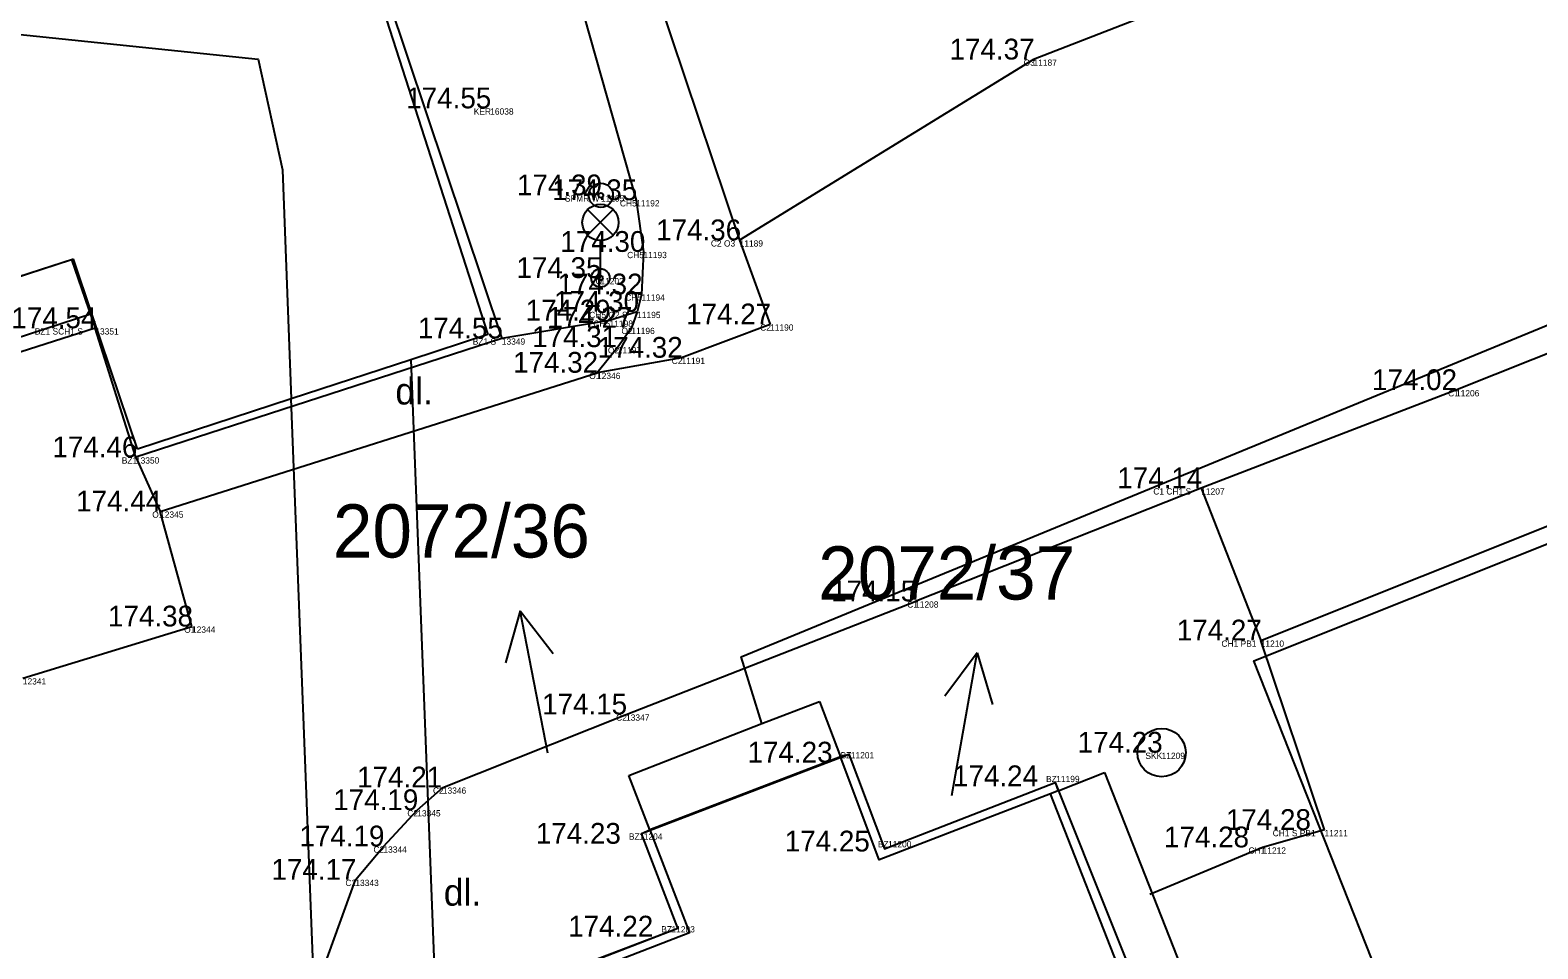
# Model space of a CAD drawing. Extents: x -566117 to -565580, y -1202428 to -1201938.
# Drawn here: x -565682.18 to -565650.99, y -1202172.93 to -1202153.92 of the extents above; entities that cross this region are included whole.
import ezdxf

# ---------------------------------------------------------------- set-up
doc = ezdxf.new("R2010")
doc.units = 0
for name, color, linetype in [('(Construction)', 7, 'Continuous'), ('1029', 7, 'Continuous'), ('_0', 7, 'Continuous'), ('Bod', 7, 'Continuous'), ('BUOVY_NEMĚŘ', 7, 'Continuous'), ('CIZÍ_NADZEM', 7, 'Continuous'), ('Implicitní', 7, 'Continuous'), ('Kanalizace', 7, 'Continuous'), ('Katastr', 7, 'Continuous'), ('Kod', 7, 'Continuous'), ('Oplocení', 7, 'Continuous'), ('Osa komunikace', 7, 'Continuous'), ('POMOC_POPIS', 7, 'Continuous'), ('Výška', 7, 'Continuous'), ('Zpevněné plohy', 7, 'Continuous'), ('Číslo', 7, 'Continuous')]:
    doc.layers.add(name, color=color, linetype=linetype)

# ---------------------------------------------------------------- blocks, each defined once
blk = doc.blocks.new('1029$2')
at = {"layer": 'Katastr'}
for p, q in [((0, 3.001), (-0.501, 2)), ((0, 0), (0, 3.001)), ((0, 3.001), (0.501, 2))]:
    blk.add_line(p, q, dxfattribs=at)
blk = doc.blocks.new('A$C69D74C1E')
at = {"layer": 'Katastr'}
for p, q in [((383.65, -90.22), (380.1, -91.37)), ((384.03, -91.35), (383.65, -90.22)), ((392.22, -91.78), (390.63, -92.3)), ((390.63, -92.3), (388.15, -93.11)), ((390.63, -92.3), (392.79, -148.4)), ((388.15, -93.11), (384.97, -94.15)), ((390.03, -141.37), (388.15, -93.11)), ((397.89, -99.83), (399.08, -99.37)), ((399.08, -99.37), (399.52, -100.52)), ((395.14, -100.9), (397.89, -99.83)), ((399.52, -100.52), (395.57, -102.03)), ((399.52, -100.52), (399.69, -100.46)), ((395.57, -102.03), (395.14, -100.9)), ((403.96, -101.05), (404.02, -101.22)), ((404.02, -101.22), (404.98, -100.84)), ((405.78, -106.17), (403.86, -101.28)), ((395.4, -102.1), (395.57, -102.03))]:
    blk.add_line(p, q, dxfattribs=at)
for points in [[(369.3, -52.81), (376.71, -74.97), (378.62, -74.36), (385.86, -72.03), (392.22, -91.78)], [(397.89, -99.83), (397.46, -98.45), (446.91, -78.1)], [(417.61, -122.66), (408.07, -98.53), (445.72, -83.51), (455.52, -108.29)], [(371.07, -88.3), (379.35, -85.24), (387.47, -86.08), (387.97, -88.37), (388.15, -93.11)], [(384.97, -94.15), (384.03, -91.35), (380.47, -92.51), (373.21, -94.86)], [(404.02, -101.22), (403.86, -101.28), (400.32, -102.65), (399.52, -100.52)], [(399.69, -100.46), (400.43, -102.42), (403.96, -101.05)], [(404.98, -100.84), (406.9, -105.73), (405.94, -106.11)], [(392.62, -105.43), (396.15, -104.06), (395.4, -102.1)], [(395.57, -102.03), (396.39, -104.16), (392.85, -105.53), (392.68, -105.6)]]:
    blk.add_lwpolyline(points, dxfattribs=at)
at = {"layer": '1029'}
for p, rotation in [((393.46, -100.44), 11), ((401.82, -101.32), -10.000000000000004)]:
    blk.add_blockref('1029$2', p, dxfattribs=dict(at, rotation=rotation))
at = {"layer": 'Katastr'}
for s, p in [('2072/36', (389.015, -96.393)), ('2072/37', (399.055, -97.263))]:
    blk.add_text(s, height=1.1, dxfattribs=at).set_placement(p)
blk = doc.blocks.new('SPMR')
at = {"layer": '_0'}
for radius in [0.25, 0.05]:
    blk.add_circle((0, 0), radius, dxfattribs=at)
blk = doc.blocks.new('SAK')
at = {"layer": 'Kanalizace'}
blk.add_circle((0, 0), 0.5, dxfattribs=at)
blk = doc.blocks.new('LA')
at = {"layer": 'CIZÍ_NADZEM'}
for p, q in [((-0.265, 1.415), (0.265, 0.885)), ((-0.265, 0.885), (0.265, 1.415)), ((0, 0), (0, 0.775))]:
    blk.add_line(p, q, dxfattribs=at)
for centre, radius in [((0, 1.15), 0.375), ((0, 0), 0.19), ((0, 0), 0.05)]:
    blk.add_circle(centre, radius, dxfattribs=at)
blk = doc.blocks.new('POINT_DISPLAY')
at = {"layer": 'Implicitní'}
blk.add_line((0, 0), (0, 0), dxfattribs=at)

msp = doc.modelspace()

# ---------------------------------------------------------------- linework, layer by layer
at = {"layer": '(Construction)'}
msp.add_line((-565679.99, -1202162.76), (-565680.83, -1202160.09), dxfattribs=at)
msp.add_lwpolyline([(-565672.42, -1202160.3), (-565679.99, -1202162.76), (-565679.49, -1202163.88)], dxfattribs=at)
at = {"layer": 'BUOVY_NEMĚŘ'}
for points in [[(-565686.48, -1202142.5), (-565686.369, -1202142.819), (-565679.07, -1202140.47), (-565672.42, -1202160.3)], [(-565684.24, -1202160.99), (-565684.674, -1202159.758), (-565681.32, -1202158.67), (-565680.83, -1202160.09)], [(-565672.24, -1202173.82), (-565668.78, -1202172.5), (-565669.53, -1202170.54), (-565665.24, -1202168.9), (-565664.5, -1202170.86), (-565660.97, -1202169.49), (-565652.83, -1202189.87)]]:
    msp.add_lwpolyline(points, dxfattribs=at)
at = {"layer": 'Oplocení'}
msp.add_lwpolyline([(-565655.4, -1202170.47), (-565656.72, -1202166.55), (-565646.69, -1202162.54)], dxfattribs=at)
at = {"layer": 'Osa komunikace'}
msp.add_line((-565655.4, -1202170.47), (-565656.68, -1202170.83), dxfattribs=at)
at = {"layer": 'Zpevněné plohy'}
for p, q in [((-565669.22, -1202153.15), (-565667.5, -1202158.27)), ((-565670.72, -1202153.62), (-565669.64, -1202157.44)), ((-565658.72, -1202153.48), (-565661.42, -1202154.53)), ((-565661.42, -1202154.53), (-565667.5, -1202158.27)), ((-565669.64, -1202157.44), (-565669.49, -1202158.51)), ((-565667.5, -1202158.27), (-565666.87, -1202160.01)), ((-565669.49, -1202158.51), (-565669.53, -1202159.39)), ((-565669.53, -1202159.39), (-565669.62, -1202159.75)), ((-565647.89, -1202159.46), (-565652.68, -1202161.37)), ((-565669.62, -1202159.75), (-565669.74, -1202160.08)), ((-565679.49, -1202163.88), (-565670.45, -1202161.01)), ((-565652.68, -1202161.37), (-565657.95, -1202163.4)), ((-565657.95, -1202163.4), (-565663.87, -1202165.74)), ((-565657.95, -1202163.4), (-565656.72, -1202166.55)), ((-565678.83, -1202166.26), (-565679.49, -1202163.88)), ((-565682.33, -1202167.33), (-565678.83, -1202166.26)), ((-565674.17, -1202170.06), (-565673.64, -1202169.59)), ((-565674.87, -1202170.81), (-565674.17, -1202170.06)), ((-565675.45, -1202171.5), (-565674.87, -1202170.81)), ((-565676.21, -1202173.62), (-565675.45, -1202171.5))]:
    msp.add_line(p, q, dxfattribs=at)
for points in [[(-565669.62, -1202159.75), (-565670.19, -1202159.93), (-565672.42, -1202160.3)], [(-565680.83, -1202160.09), (-565684.25, -1202161.18), (-565684.24, -1202160.99)], [(-565666.87, -1202160.01), (-565668.7, -1202160.7), (-565670.45, -1202161.01)], [(-565669.74, -1202160.08), (-565670.02, -1202160.48), (-565670.45, -1202161.01)], [(-565673.64, -1202169.59), (-565669.85, -1202168.08), (-565663.87, -1202165.74)], [(-565655.4, -1202170.47), (-565656.68, -1202170.83), (-565659.011, -1202171.802)]]:
    msp.add_lwpolyline(points, dxfattribs=at)

# ---------------------------------------------------------------- block references
at = {"layer": '_0'}
msp.add_blockref('SPMR', (-565670.37, -1202157.34), dxfattribs=at)
at = {"layer": 'Bod'}
for p in [(-565661.42, -1202154.53), (-565672.66, -1202155.54), (-565670.37, -1202157.34), (-565669.64, -1202157.44), (-565667.5, -1202158.27), (-565669.49, -1202158.51), (-565670.38, -1202159.05), (-565669.53, -1202159.39), (-565669.62, -1202159.75), (-565680.83, -1202160.09), (-565670.19, -1202159.93), (-565669.74, -1202160.08), (-565666.87, -1202160.01), (-565672.42, -1202160.3), (-565670.02, -1202160.48), (-565668.7, -1202160.7), (-565670.45, -1202161.01), (-565652.68, -1202161.37), (-565679.99, -1202162.76), (-565657.95, -1202163.4), (-565679.49, -1202163.88), (-565663.87, -1202165.74), (-565678.83, -1202166.26), (-565656.72, -1202166.55), (-565669.85, -1202168.08), (-565665.2, -1202168.86), (-565658.77, -1202168.87), (-565660.95, -1202169.35), (-565673.64, -1202169.59), (-565674.17, -1202170.06), (-565655.4, -1202170.47), (-565669.58, -1202170.54), (-565664.43, -1202170.7), (-565674.87, -1202170.81), (-565656.68, -1202170.83), (-565675.45, -1202171.5), (-565668.91, -1202172.46)]:
    msp.add_blockref('POINT_DISPLAY', p, dxfattribs=at)
at = {"layer": 'CIZÍ_NADZEM'}
msp.add_blockref('LA', (-565670.38, -1202159.05), dxfattribs=at)
at = {"layer": 'Implicitní'}
msp.add_blockref('A$C69D74C1E', (-566064.93, -1202068.44), dxfattribs=at)
at = {"layer": 'Kanalizace'}
msp.add_blockref('SAK', (-565658.77, -1202168.87), dxfattribs=at)

# ---------------------------------------------------------------- texts
at = {"layer": 'Kod'}
for s, p in [('O3', (-565661.625, -1202154.66)), ('KER', (-565673.001, -1202155.67)), ('SPMR W', (-565671.114, -1202157.47)), ('CH5', (-565669.977, -1202157.57)), ('C2 O3', (-565668.095, -1202158.4)), ('CH5', (-565669.827, -1202158.64)), ('VO', (-565670.596, -1202159.18)), ('CH5', (-565669.867, -1202159.52)), ('CH5 O2 S', (-565670.612, -1202159.88)), ('BZ1 SCH1 S', (-565682.082, -1202160.22)), ('CH5', (-565670.527, -1202160.06)), ('O2', (-565669.945, -1202160.21)), ('C2', (-565667.075, -1202160.14)), ('BZ1 S', (-565673.022, -1202160.43)), ('O2', (-565670.225, -1202160.61)), ('C2', (-565668.905, -1202160.83)), ('O1', (-565670.612, -1202161.14)), ('C1', (-565652.842, -1202161.5)), ('BZ1', (-565680.282, -1202162.89)), ('C1 CH1 S', (-565658.942, -1202163.53)), ('O1', (-565679.652, -1202164.01)), ('C1', (-565664.032, -1202165.87)), ('O1', (-565678.992, -1202166.39)), ('CH1 PB1', (-565657.532, -1202166.68)), ('C2', (-565670.055, -1202168.21)), ('BZ', (-565665.411, -1202168.99)), ('SKK', (-565659.105, -1202169)), ('BZ', (-565661.161, -1202169.48)), ('C2', (-565673.845, -1202169.72)), ('C2', (-565674.375, -1202170.19)), ('CH1 S PB1', (-565656.472, -1202170.6)), ('BZ', (-565669.791, -1202170.67)), ('BZ', (-565664.641, -1202170.83)), ('C2', (-565675.075, -1202170.94)), ('CH1', (-565656.972, -1202170.96)), ('C2', (-565675.655, -1202171.63)), ('BZ', (-565669.121, -1202172.59))]:
    msp.add_text(s, height=0.13, dxfattribs=at).set_placement(p)
at = {"layer": 'POMOC_POPIS'}
for p in [(-565674.622, -1202161.667), (-565673.621, -1202172.036)]:
    msp.add_text('dl.', height=0.55, dxfattribs=at).set_placement(p)
at = {"layer": 'Výška'}
for s, p in [('174.37 ', (-565663.157, -1202154.53)), ('174.55 ', (-565674.397, -1202155.54)), ('174.39 ', (-565672.107, -1202157.34)), ('174.35 ', (-565671.377, -1202157.44)), ('174.36 ', (-565669.228, -1202158.27)), ('174.30 ', (-565671.21, -1202158.51)), ('174.35 ', (-565672.117, -1202159.05)), ('174.32 ', (-565671.267, -1202159.39)), ('174.29 ', (-565671.927, -1202159.93)), ('174.30 ', (-565671.34, -1202159.75)), ('174.27 ', (-565668.607, -1202160.01)), ('174.54 ', (-565682.567, -1202160.09)), ('174.55 ', (-565674.157, -1202160.3)), ('174.27 ', (-565671.477, -1202160.08)), ('174.31 ', (-565671.793, -1202160.48)), ('174.32 ', (-565670.437, -1202160.7)), ('174.32 ', (-565672.187, -1202161.01)), ('174.02 ', (-565654.417, -1202161.37)), ('174.46 ', (-565681.718, -1202162.76)), ('174.14 ', (-565659.687, -1202163.4)), ('174.44 ', (-565681.227, -1202163.88)), ('174.15 ', (-565665.607, -1202165.74)), ('174.38 ', (-565680.567, -1202166.26)), ('174.27 ', (-565658.457, -1202166.55)), ('174.15 ', (-565671.587, -1202168.08)), ('174.23 ', (-565660.507, -1202168.87)), ('174.23 ', (-565667.336, -1202169.075)), ('174.21 ', (-565675.413, -1202169.59)), ('174.24 ', (-565663.086, -1202169.565)), ('174.19 ', (-565675.907, -1202170.06)), ('174.28 ', (-565657.44, -1202170.47)), ('174.19 ', (-565676.607, -1202170.81)), ('174.23 ', (-565671.716, -1202170.755)), ('174.25 ', (-565666.566, -1202170.915)), ('174.28 ', (-565658.72, -1202170.83)), ('174.17 ', (-565677.187, -1202171.5)), ('174.22 ', (-565671.046, -1202172.675))]:
    msp.add_text(s, height=0.43, dxfattribs=at).set_placement(p)
at = {"layer": 'Číslo'}
for s, p in [('11187', (-565661.42, -1202154.66)), ('16038', (-565672.66, -1202155.67)), ('11205', (-565670.37, -1202157.47)), ('11192', (-565669.64, -1202157.57)), ('11189', (-565667.5, -1202158.4)), ('11193', (-565669.49, -1202158.64)), ('11202', (-565670.38, -1202159.18)), ('11194', (-565669.53, -1202159.52)), ('11195', (-565669.62, -1202159.88)), ('13351', (-565680.83, -1202160.22)), ('11198', (-565670.19, -1202160.06)), ('11196', (-565669.74, -1202160.21)), ('11190', (-565666.87, -1202160.14)), ('13349', (-565672.42, -1202160.43)), ('11197', (-565670.02, -1202160.61)), ('11191', (-565668.7, -1202160.83)), ('12346', (-565670.45, -1202161.14)), ('11206', (-565652.68, -1202161.5)), ('13350', (-565679.99, -1202162.89)), ('11207', (-565657.95, -1202163.53)), ('12345', (-565679.49, -1202164.01)), ('11208', (-565663.87, -1202165.87)), ('12344', (-565678.83, -1202166.39)), ('11210', (-565656.72, -1202166.68)), ('12341', (-565682.33, -1202167.46)), ('13347', (-565669.85, -1202168.21)), ('11201', (-565665.2, -1202168.99)), ('11209', (-565658.77, -1202169)), ('11199', (-565660.95, -1202169.48)), ('13346', (-565673.64, -1202169.72)), ('13345', (-565674.17, -1202170.19)), ('11211', (-565655.4, -1202170.6)), ('11204', (-565669.58, -1202170.67)), ('11200', (-565664.43, -1202170.83)), ('13344', (-565674.87, -1202170.94)), ('11212', (-565656.68, -1202170.96)), ('13343', (-565675.45, -1202171.63)), ('11203', (-565668.91, -1202172.59))]:
    msp.add_text(s, height=0.13, dxfattribs=at).set_placement(p)

doc.saveas('drawing.dxf')
